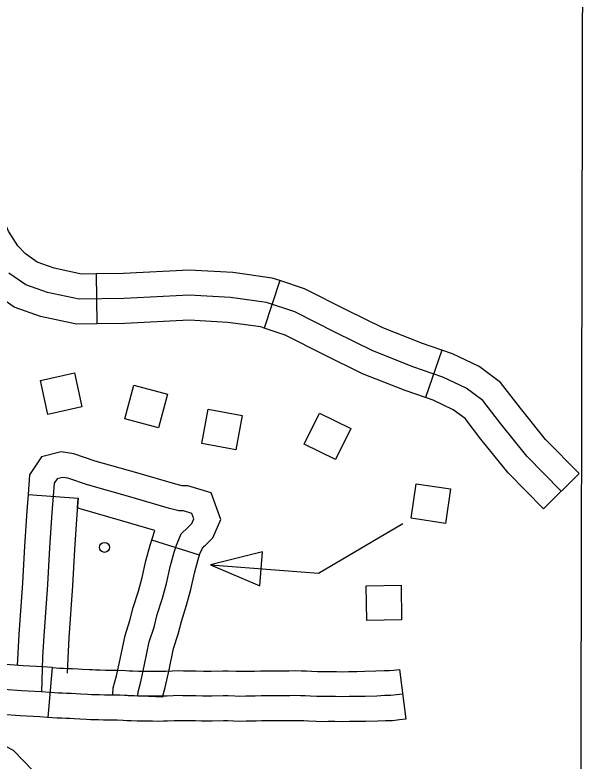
# Model space of a CAD drawing. Extents: x -19 to 366, y -4 to 359.
# Drawn here: x 139.0824 to 139.4074, y 194.3575 to 194.7808 of the extents above; entities that cross this region are included whole.
import ezdxf

# ---------------------------------------------------------------- set-up
doc = ezdxf.new("R2010")
doc.units = 0
for name, color, linetype in [('21', 7, 'Continuous'), ('Level 19', 7, 'Continuous'), ('R_ROW', 7, 'Continuous'), ('R_ROW Annot', 7, 'Continuous'), ('R_Temp Easement', 7, 'Continuous'), ('Sheet Fence', 7, 'Continuous')]:
    doc.layers.add(name, color=color, linetype=linetype)

msp = doc.modelspace()

# ---------------------------------------------------------------- linework, layer by layer
at = {"layer": '21'}
for points in [[(139.12031, 194.55836), (139.10106, 194.55412), (139.09681, 194.57343), (139.11606, 194.57767)], [(139.16884, 194.56563), (139.16385, 194.54656), (139.14472, 194.55157), (139.14972, 194.57064)], [(139.20774, 194.53407), (139.18835, 194.53759), (139.19188, 194.55704), (139.21128, 194.55352)], [(139.2729, 194.54613), (139.26415, 194.52847), (139.24643, 194.53725), (139.25518, 194.55491)], [(139.30707, 194.49519), (139.30992, 194.51469), (139.32948, 194.51184), (139.32663, 194.49233)], [(139.22133, 194.45694), (139.22287, 194.4762), (139.19321, 194.46888)], [(139.28192, 194.43723), (139.28158, 194.45694), (139.30134, 194.45729), (139.30169, 194.43758)]]:
    msp.add_lwpolyline(points, close=True, dxfattribs=at)
msp.add_lwpolyline([(139.19321, 194.46888), (139.25449, 194.46398), (139.30229, 194.49219)], dxfattribs=at)
msp.add_circle((139.13316, 194.47869), 0.00284, dxfattribs=at)
at = {"layer": 'Level 19'}
msp.add_lwpolyline([(139.39691, 192.55137), (139.39916, 193.01408), (139.39918, 193.01861), (139.40311, 194.0054), (139.40283, 194.02364), (139.40489, 195.00522), (139.40486, 195.01798), (139.40149, 196.00809), (139.40143, 196.02666), (139.39674, 197.00568), (139.39669, 197.01653), (139.39179, 198.03814)], dxfattribs=at)
at = {"layer": 'R_ROW'}
for p, q in [((139.10121, 194.38219), (139.10369, 194.41049)), ((139.30052, 194.40947), (139.304, 194.38128)), ((139.20257, 194.38024), (139.20257, 194.38024))]:
    msp.add_line(p, q, dxfattribs=at)
for points in [[(139.09742, 194.39682), (139.08616, 194.39734), (139.07602, 194.39805), (139.06959, 194.39866), (139.06054, 194.39949), (139.05153, 194.40063), (139.04258, 194.40207), (139.03367, 194.40381), (139.02482, 194.40585), (139.02275, 194.40637), (139.0177, 194.40732), (139.01273, 194.40856), (139.00786, 194.41009), (139.00306, 194.41192), (138.99841, 194.41402), (138.99489, 194.41583), (138.98155, 194.42717), (138.96363, 194.44265), (138.95575, 194.44966)], [(139.10369, 194.41049), (139.10346, 194.41051), (139.09843, 194.41099), (139.08699, 194.41153), (139.07718, 194.41221), (139.0709, 194.4128), (139.06209, 194.41362), (139.05355, 194.4147), (139.04507, 194.41606), (139.03662, 194.41771), (139.02815, 194.41966), (139.0258, 194.42025), (139.02074, 194.4212), (139.01659, 194.42224), (139.01251, 194.42352), (139.00902, 194.42485)], [(139.10369, 194.41049), (139.10584, 194.41031), (139.1077, 194.41017), (139.10982, 194.41011), (139.11199, 194.41006), (139.11507, 194.40996), (139.11802, 194.40972), (139.12044, 194.40957), (139.12446, 194.40947), (139.12641, 194.40932), (139.12814, 194.40931), (139.13079, 194.40926), (139.13373, 194.40909), (139.13616, 194.40905), (139.1382, 194.40898), (139.14083, 194.409), (139.14524, 194.40882), (139.14722, 194.40869), (139.14932, 194.40862), (139.15244, 194.40849), (139.15799, 194.40844), (139.16071, 194.40845), (139.16339, 194.4084), (139.16581, 194.4085), (139.16804, 194.40855), (139.17167, 194.40866), (139.17501, 194.4088), (139.17805, 194.40865), (139.17993, 194.40862), (139.1822, 194.40861), (139.18493, 194.40873), (139.18923, 194.40851), (139.19145, 194.40847), (139.19365, 194.40854), (139.20027, 194.40862), (139.20216, 194.40864)], [(139.20216, 194.40864), (139.2034, 194.40866), (139.20776, 194.40854), (139.21001, 194.40838), (139.21315, 194.40841), (139.21826, 194.40849), (139.2218, 194.40865), (139.22458, 194.4086), (139.22715, 194.40868), (139.22969, 194.40869), (139.23265, 194.40869), (139.23551, 194.40863), (139.23793, 194.40869), (139.24124, 194.4088), (139.24472, 194.40866), (139.24765, 194.40862), (139.25056, 194.40838), (139.2539, 194.40827), (139.25682, 194.40822), (139.25969, 194.4083), (139.26468, 194.40829), (139.26798, 194.4081), (139.2716, 194.40832), (139.27621, 194.40824), (139.28058, 194.40838), (139.28713, 194.40856), (139.29186, 194.40878), (139.29479, 194.40878), (139.29715, 194.40906), (139.30052, 194.40947)], [(139.10121, 194.38219), (139.10089, 194.38222), (139.09642, 194.38264), (139.08533, 194.38316), (139.07487, 194.3839), (139.06827, 194.38451), (139.05899, 194.38537), (139.04951, 194.38657), (139.04009, 194.38809), (139.03072, 194.38991), (139.02149, 194.39204), (139.01969, 194.39249), (139.01466, 194.39344), (139.00887, 194.39489), (139.0032, 194.39667), (138.99892, 194.3983)], [(139.15209, 194.39429), (139.1488, 194.39442), (139.14652, 194.3945), (139.14448, 194.39463), (139.14059, 194.3948), (139.13803, 194.39477), (139.1358, 194.39485), (139.1332, 194.39489), (139.13026, 194.39506), (139.12796, 194.3951), (139.12583, 194.39512), (139.12374, 194.39528), (139.11983, 194.39538), (139.11703, 194.39555), (139.11427, 194.39577), (139.11159, 194.39586), (139.10944, 194.39591), (139.10697, 194.39598), (139.10472, 194.39615), (139.10217, 194.39637), (139.09742, 194.39682)], [(139.30226, 194.39538), (139.29884, 194.39495), (139.29561, 194.39458), (139.2922, 194.39458), (139.28766, 194.39436), (139.28101, 194.39418), (139.27632, 194.39403), (139.27189, 194.39411), (139.26801, 194.39387), (139.26427, 194.39408), (139.25986, 194.3941), (139.2569, 194.39402), (139.25356, 194.39407), (139.24974, 194.39419), (139.24697, 194.39442), (139.24434, 194.39446), (139.24118, 194.39459), (139.23834, 194.39449), (139.23555, 194.39442), (139.23252, 194.39448), (139.2297, 194.39448), (139.22738, 194.39448), (139.22468, 194.3944), (139.222, 194.39444), (139.21869, 194.39429), (139.21334, 194.39421), (139.2096, 194.39417), (139.20706, 194.39435), (139.20329, 194.39445), (139.20045, 194.39441), (139.19396, 194.39434), (139.19155, 194.39426), (139.18873, 194.39431), (139.18489, 194.39451), (139.1825, 194.3944), (139.1798, 194.39441), (139.17757, 194.39445), (139.17494, 194.39458), (139.17219, 194.39447), (139.16843, 194.39435), (139.16625, 194.3943), (139.16353, 194.39419), (139.1606, 194.39425), (139.15794, 194.39424), (139.15209, 194.39429)], [(139.20257, 194.38024), (139.20063, 194.38021), (139.19427, 194.38014), (139.19165, 194.38005), (139.18823, 194.38012), (139.18484, 194.38029), (139.1828, 194.3802), (139.17967, 194.38021), (139.17709, 194.38025), (139.17487, 194.38036), (139.17272, 194.38027), (139.16883, 194.38015), (139.1667, 194.3801), (139.16368, 194.37998), (139.16048, 194.38004), (139.1579, 194.38003), (139.15175, 194.38009), (139.14827, 194.38023), (139.14582, 194.38031), (139.14372, 194.38045), (139.14035, 194.38059), (139.13787, 194.38057), (139.13545, 194.38065), (139.13266, 194.3807), (139.12972, 194.38087), (139.12778, 194.3809), (139.12524, 194.38092), (139.12302, 194.38109), (139.11921, 194.38119), (139.11603, 194.38138), (139.11347, 194.38159), (139.1112, 194.38166), (139.10905, 194.38171), (139.10624, 194.3818), (139.10359, 194.38198), (139.10121, 194.38219)], [(139.304, 194.38128), (139.30053, 194.38085), (139.29643, 194.38037), (139.29254, 194.38037), (139.28819, 194.38016), (139.28143, 194.37999), (139.27643, 194.37982), (139.27219, 194.37989), (139.26805, 194.37965), (139.26385, 194.37988), (139.26003, 194.37989), (139.25699, 194.37981), (139.25322, 194.37987), (139.24893, 194.38001), (139.24629, 194.38023), (139.24395, 194.38026), (139.24112, 194.38037), (139.23875, 194.38029), (139.23559, 194.38022), (139.23238, 194.38028), (139.22971, 194.38028), (139.22761, 194.38027), (139.22478, 194.38019), (139.22221, 194.38023), (139.21912, 194.38009), (139.21353, 194.38001), (139.20919, 194.37996), (139.20636, 194.38015), (139.20319, 194.38025), (139.20257, 194.38024)]]:
    msp.add_lwpolyline(points, dxfattribs=at)
at = {"layer": 'R_ROW Annot'}
for p, q in [((139.12849, 194.63384), (139.12884, 194.60543)), ((139.2327, 194.63005), (139.22372, 194.6031)), ((139.32455, 194.59053), (139.31526, 194.56369)), ((139.40239, 194.52057), (139.38214, 194.50065)), ((139.08989, 194.50872), (139.11823, 194.50665)), ((139.18706, 194.4742), (139.15999, 194.48283)), ((139.16628, 194.39363), (139.1379, 194.39496))]:
    msp.add_line(p, q, dxfattribs=at)
for points in [[(139.12849, 194.63384), (139.12014, 194.63374), (139.10465, 194.637), (139.09505, 194.64045), (139.08831, 194.64517), (139.08393, 194.64977), (139.07863, 194.65811), (139.07286, 194.67123), (139.07182, 194.67768)], [(139.12884, 194.60543), (139.11735, 194.60529), (139.09688, 194.6096), (139.08187, 194.615), (139.06969, 194.62353), (139.06144, 194.63219), (139.0535, 194.64469), (139.04539, 194.66312), (139.04377, 194.67315)], [(139.2327, 194.63005), (139.22831, 194.63151), (139.20592, 194.63461), (139.18123, 194.63595), (139.14385, 194.63403), (139.12849, 194.63384)], [(139.39227, 194.51061), (139.37271, 194.5305), (139.35788, 194.54881), (139.34779, 194.56207), (139.33832, 194.56901), (139.32507, 194.57532), (139.30867, 194.581), (139.28532, 194.59016), (139.26418, 194.60058), (139.24115, 194.61225), (139.22506, 194.61762), (139.20456, 194.62046), (139.18121, 194.62172), (139.1443, 194.61983), (139.11875, 194.61952), (139.10076, 194.6233), (139.08846, 194.62772), (139.079, 194.63435)], [(139.32455, 194.59053), (139.31358, 194.59433), (139.29106, 194.60316), (139.27054, 194.61328), (139.24664, 194.6254), (139.2327, 194.63005)], [(139.22372, 194.6031), (139.22181, 194.60373), (139.2032, 194.60631), (139.18119, 194.6075), (139.14475, 194.60563), (139.12884, 194.60543)], [(139.31526, 194.56369), (139.30375, 194.56768), (139.27958, 194.57715), (139.25783, 194.58787), (139.23566, 194.59911), (139.22372, 194.6031)], [(139.40239, 194.52057), (139.38332, 194.53997), (139.36905, 194.55758), (139.35784, 194.5723), (139.34564, 194.58126), (139.33047, 194.58849), (139.32455, 194.59053)], [(139.38214, 194.50065), (139.3621, 194.52103), (139.34671, 194.54003), (139.33773, 194.55183), (139.331, 194.55676), (139.31967, 194.56216), (139.31526, 194.56369)], [(139.18978, 194.4793), (139.19031, 194.47982), (139.19469, 194.48413), (139.19916, 194.49451), (139.19361, 194.50955), (139.18037, 194.51354), (139.17717, 194.51364), (139.17368, 194.51446), (139.15144, 194.52092), (139.12784, 194.52769), (139.11574, 194.53183), (139.10852, 194.53281), (139.0975, 194.53002), (139.09071, 194.51991), (139.08989, 194.50872)], [(139.15209, 194.39429), (139.15221, 194.39675), (139.15376, 194.40249), (139.15586, 194.41222), (139.15858, 194.42506), (139.16125, 194.43335), (139.16311, 194.44065), (139.1661, 194.44988), (139.16827, 194.45823), (139.17038, 194.4676), (139.17271, 194.47595), (139.17399, 194.47996), (139.17671, 194.48642), (139.18039, 194.48998), (139.18274, 194.49229), (139.18387, 194.49492), (139.18273, 194.49799), (139.17805, 194.4994), (139.1753, 194.49949), (139.17007, 194.50071), (139.14749, 194.50728), (139.12358, 194.51414), (139.11245, 194.51794), (139.10934, 194.51836), (139.10626, 194.51758), (139.10461, 194.51512), (139.10338, 194.49835), (139.10192, 194.47847), (139.10081, 194.45767), (139.09878, 194.42829), (139.09809, 194.41653), (139.09764, 194.40289), (139.09742, 194.39682)], [(139.08989, 194.50872), (139.08921, 194.49939), (139.08774, 194.47937), (139.08663, 194.45853), (139.0846, 194.42919), (139.08357, 194.41169)], [(139.11823, 194.50665), (139.11755, 194.49731), (139.11609, 194.47757), (139.11499, 194.4568), (139.11295, 194.42738), (139.11228, 194.41589), (139.112, 194.40742)], [(139.16175, 194.48834), (139.14355, 194.49363), (139.11932, 194.50058), (139.11782, 194.50109), (139.11823, 194.50665)], [(139.1379, 194.39496), (139.13809, 194.39897), (139.13996, 194.40585), (139.14197, 194.41519), (139.14484, 194.42871), (139.14759, 194.43729), (139.14946, 194.4446), (139.15246, 194.45386), (139.15446, 194.46157), (139.1566, 194.47107), (139.1591, 194.48002), (139.16175, 194.48834)], [(139.16628, 194.39363), (139.16632, 194.39454), (139.16757, 194.39913), (139.16976, 194.40925), (139.17233, 194.42141), (139.1749, 194.42942), (139.17676, 194.4367), (139.17975, 194.4459), (139.18208, 194.45488), (139.18416, 194.46413), (139.18632, 194.47188), (139.18733, 194.47504), (139.18867, 194.47823), (139.18978, 194.4793)]]:
    msp.add_lwpolyline(points, dxfattribs=at)
at = {"layer": 'R_Temp Easement'}
msp.add_lwpolyline([(139.09278, 194.35185), (139.08162, 194.36342), (139.06637, 194.37113), (139.05421, 194.3751), (139.01972, 194.38134), (139.00234, 194.38105), (138.98636, 194.38723), (138.97406, 194.39916), (138.95988, 194.41068), (138.91404, 194.43854)], dxfattribs=at)
at = {"layer": 'Sheet Fence'}
for points in [[(146.77834, 1.69699), (146.57878, 10.31313), (146.37852, 18.92942), (146.17757, 27.54584), (145.97591, 36.16241), (145.77356, 44.77911), (145.57052, 53.39596), (145.36679, 62.01295), (145.16236, 70.63008), (144.95724, 79.24735), (144.75142, 87.86477), (144.54492, 96.48232), (144.33773, 105.10002), (144.12986, 113.71787), (143.92129, 122.33585), (143.71204, 130.95398), (143.5021, 139.57225), (143.29148, 148.19067), (143.08018, 156.80923), (142.8682, 165.42794), (142.65553, 174.04679), (142.44218, 182.66579), (142.22816, 191.28493), (142.01345, 199.90421), (141.79807, 208.52365), (141.58202, 217.14322), (141.36528, 225.76295), (141.14788, 234.38282), (140.9298, 243.00284), (140.71105, 251.623), (140.49162, 260.24332), (140.27153, 268.86377), (140.05077, 277.48438), (139.82934, 286.10514), (139.60724, 294.72604), (139.38447, 303.34709), (139.16105, 311.96829), (138.93695, 320.58964), (138.7122, 329.21114), (138.48678, 337.83278), (138.2607, 346.45458)], [(139.44064, 1.53154), (139.25106, 10.14733), (139.06082, 18.76327), (138.86992, 27.37935), (138.67836, 35.99557), (138.48613, 44.61194), (138.29325, 53.22845), (138.09971, 61.84511), (137.9055, 70.46191), (137.71065, 79.07885), (137.51513, 87.69595), (137.31896, 96.31318), (137.12214, 104.93057), (136.92466, 113.54809), (136.72653, 122.16577), (136.52775, 130.78359), (136.32832, 139.40156), (136.12824, 148.01968), (135.9275, 156.63794), (135.72612, 165.25636), (135.5241, 173.87492), (135.32143, 182.49362), (135.11811, 191.11248), (134.91415, 199.73149), (134.70954, 208.35064), (134.50429, 216.96995), (134.2984, 225.5894), (134.09187, 234.209), (133.8847, 242.82876), (133.6769, 251.44866), (133.46845, 260.06872), (133.25937, 268.68892), (133.04965, 277.30928), (132.8393, 285.92978), (132.62831, 294.55044), (132.41669, 303.17125), (132.20444, 311.79221), (131.99156, 320.41333), (131.77805, 329.0346), (131.56391, 337.65601), (131.34914, 346.27759)], [(0, 189.51617), (7.11214, 189.52059), (14.22427, 189.53386), (21.33637, 189.55597), (28.44845, 189.58693), (35.56048, 189.62672), (42.67245, 189.67537), (49.78436, 189.73285), (56.89619, 189.79918), (64.00793, 189.87436), (71.11958, 189.95838), (78.23111, 190.05124), (85.34253, 190.15294), (92.45381, 190.26349), (99.56495, 190.38288), (106.67593, 190.51112), (113.78675, 190.6482), (120.89739, 190.79412), (128.00785, 190.94888), (135.11811, 191.11248), (142.22816, 191.28493), (149.33799, 191.46621), (156.44759, 191.65634), (163.55694, 191.85531), (170.66605, 192.06312), (177.77489, 192.27977), (184.88345, 192.50526), (191.99173, 192.73959), (199.09971, 192.98276), (206.20739, 193.23477), (213.31474, 193.49561), (220.42177, 193.7653), (227.52845, 194.04382), (234.63479, 194.33118), (241.74076, 194.62738), (248.84635, 194.93241), (255.95157, 195.24628), (263.05638, 195.56898), (270.16079, 195.90052), (277.26478, 196.24089), (284.36834, 196.5901), (291.47147, 196.94814), (298.57414, 197.31501), (305.67635, 197.69072), (312.77809, 198.07525), (319.87934, 198.46862), (326.9801, 198.87082), (334.08035, 199.28185), (341.18009, 199.7017)]]:
    msp.add_spline(points, degree=3, dxfattribs=at)

doc.saveas('drawing.dxf')
